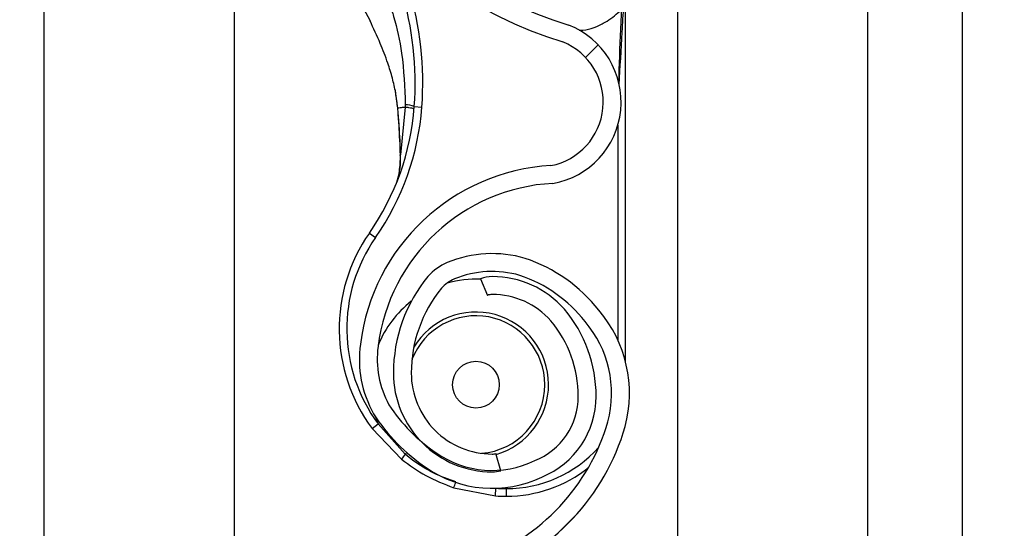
# Model space of a CAD drawing. Header units: inches. Extents: x 170 to 284, y 215 to 248.
# Tile 432 of 656: x 210.7657 to 210.8988, y 221.0763 to 221.145. Entities that reach past the tile are written whole.
import ezdxf

# ---------------------------------------------------------------- set-up
doc = ezdxf.new("R2010")
doc.units = ezdxf.units.IN
doc.header["$LTSCALE"] = 0.25
doc.header["$MEASUREMENT"] = 0
doc.layers.add('ANNOTATIONS', color=1, linetype='Continuous')
doc.layers.add('RH FRONT OF HOOD', color=7, linetype='Continuous')
doc.styles.add('ARIAL', font='arial.ttf', dxfattribs={"height": 0.09375})
doc.dimstyles.new('STANDARD$0', dxfattribs={"dimtxt": 0.09375, "dimasz": 0.09375, "dimexe": 0.03125, "dimexo": 0.046875, "dimgap": 0.09, "dimtad": 0, "dimtih": 1, "dimtoh": 1, "dimdec": 4, "dimzin": 0, "dimdsep": 46, "dimtxsty": 'ARIAL', "dimcen": 0.09, "dimadec": 0, "dimazin": 0, "dimtfac": 1, "dimtdec": 4, "dimtofl": 0, "dimtmove": 0, "dimatfit": 1, "dimfxl": 1, "dimtolj": 1, "dimtzin": 0, "dimarcsym": 0})
pattern_1 = [(45, (200.7563139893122, 218.4993357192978), (-0.03026527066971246, 0.03026527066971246), [])]

# ---------------------------------------------------------------- blocks, each defined once
blk = doc.blocks.new('*D78')
at = {"layer": 'ANNOTATIONS', "color": 0, "lineweight": -2, "transparency": 16777216}
for p, q in [((210.8125819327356, 224.1544254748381), (212.2530253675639, 224.1544254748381)), ((212.2217753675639, 224.0606754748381), (212.2217753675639, 222.3404997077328)), ((212.2217753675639, 220.1854637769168), (212.2217753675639, 221.9056395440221)), ((211.491250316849, 220.0917137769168), (212.2530253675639, 220.0917137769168))]:
    blk.add_line(p, q, dxfattribs=at)
at = {"layer": 'ANNOTATIONS', "color": 0, "transparency": 16777216}
for points in [[(212.2061503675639, 224.0606754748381), (212.2374003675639, 224.0606754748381), (212.2217753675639, 224.1544254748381)], [(212.2061503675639, 220.1854637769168), (212.2374003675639, 220.1854637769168), (212.2217753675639, 220.0917137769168)]]:
    blk.add_solid(points, dxfattribs=at)
at = {"layer": 'defpoints', "color": 0, "transparency": 16777216}
for p in [(210.7657069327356, 224.1544254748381), (211.444375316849, 220.0917137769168), (212.2217753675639, 220.0917137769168)]:
    blk.add_point(p, dxfattribs=at)
at = {"layer": 'ANNOTATIONS', "color": 0, "transparency": 16777216, "insert": (212.2217753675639, 222.1230696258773), "char_height": 0.09375, "attachment_point": 5, "style": 'ARIAL'}
blk.add_mtext('\\A1;OPENING\\PHEIGHT', dxfattribs=at)

msp = doc.modelspace()

# ---------------------------------------------------------------- hatches: boundary and pattern name
at = {"layer": 'RH FRONT OF HOOD'}
h = msp.add_hatch(dxfattribs=at)
h.set_pattern_fill('ANSI31', color=256, scale=0.34241245, angle=2.8e-322, style=0)
h.set_pattern_definition(pattern_1)
edge = h.paths.add_edge_path(flags=0)
edge.add_arc((210.829581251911, 221.1062169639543), 0.001712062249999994, 450.0000000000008, 472.2104203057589)
edge.add_line((210.8289340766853, 221.1078019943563), (210.8280215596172, 221.110036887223))
edge.add_arc((210.829581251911, 221.1062169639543), 0.004126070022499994, 450, 472.2104203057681, ccw=False)
edge.add_arc((210.829581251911, 221.0973142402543), 0.01302879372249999, 401.47616737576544, 450, ccw=False)
edge.add_arc((210.825335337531, 221.0941640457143), 0.01830194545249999, 359.9999999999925, 400.0613730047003, ccw=False)
edge.add_arc((210.831875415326, 221.0941640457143), 0.01176186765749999, 292.1408576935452, 359.99999999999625, ccw=False)
edge.add_arc((210.829581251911, 221.0974169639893), 0.01566536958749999, 235.2570680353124, 295.4307998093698, ccw=False)
edge.add_arc((210.834820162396, 221.1055321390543), 0.02532140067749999, 212.8542481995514, 235.980933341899, ccw=False)
edge.add_arc((210.826670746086, 221.0991632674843), 0.01504902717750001, 172.1557183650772, 209.3146496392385, ccw=False)
edge.add_arc((210.839100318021, 221.0978278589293), 0.02754708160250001, 453.30850314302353, 532.932573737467, ccw=False)
edge.add_arc((210.835847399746, 221.1339181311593), 0.008748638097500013, 280.9586189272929, 427.9414322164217)
edge.add_arc((210.8557071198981, 221.1962714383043), 0.05672062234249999, 179.5706357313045, 253.0098997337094, ccw=False)
edge.add_arc((211.014038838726, 221.1974698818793), 0.2150521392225, 163.4260275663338, 180.2060536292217, ccw=False)
edge.add_arc((210.835265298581, 221.2496192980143), 0.02884824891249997, 465.1588434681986, 521.4137567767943, ccw=False)
edge.add_arc((210.817939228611, 221.3041656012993), 0.0284373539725, 290.1205938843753, 343.7190675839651)
edge.add_arc((210.830779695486, 221.2999881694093), 0.01494630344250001, 345.2914408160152, 400.5471921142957)
edge.add_arc((210.827355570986, 221.2981733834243), 0.0187470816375, 397.9578745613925, 431.4396159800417)
edge.add_arc((210.829581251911, 221.3030013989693), 0.0134739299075, 433.8775574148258, 472.273645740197)
edge.add_arc((210.827013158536, 221.3100208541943), 0.006011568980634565, 474.9825325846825, 495.7175736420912)
edge.add_arc((210.836806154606, 221.3027617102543), 0.01816498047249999, 500.8992600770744, 539.9999999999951)
edge.add_arc((210.829581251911, 221.3027617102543), 0.01094007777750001, 539.9999999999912, 629.9999999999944)
edge.add_arc((210.829581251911, 221.2936877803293), 0.001866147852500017, 269.9999999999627, 285.6422464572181)
edge.add_line((210.8300844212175, 221.2918907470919), (210.8307353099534, 221.2895661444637))
edge.add_arc((210.829581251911, 221.2936877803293), 0.004280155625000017, 269.9999999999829, 285.642246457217, ccw=False)
edge.add_arc((210.829581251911, 221.3027617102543), 0.01335408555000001, 179.9999999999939, 269.999999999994, ccw=False)
edge.add_arc((210.836806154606, 221.3027617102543), 0.020578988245, 500.61135831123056, 539.9999999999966, ccw=False)
edge.add_arc((210.827013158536, 221.3100208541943), 0.008425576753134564, 474.5776671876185, 496.4997109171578, ccw=False)
edge.add_arc((210.829581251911, 221.3030013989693), 0.01588793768, 433.69030225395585, 472.47058069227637, ccw=False)
edge.add_arc((210.827355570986, 221.2981733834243), 0.02116108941, 398.1045307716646, 431.5771717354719, ccw=False)
edge.add_arc((210.830779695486, 221.2999881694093), 0.01736031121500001, 345.1802481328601, 400.3658533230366, ccw=False)
edge.add_arc((210.817939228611, 221.3041656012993), 0.030851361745, 289.9181572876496, 343.77953759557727, ccw=False)
edge.add_arc((210.835265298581, 221.2496192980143), 0.02643424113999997, 464.941709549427, 521.3236131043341)
edge.add_arc((211.014038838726, 221.1974698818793), 0.21263813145, 523.4376684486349, 540.2096895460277)
edge.add_arc((210.8557071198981, 221.1962714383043), 0.05430661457, 539.5566266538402, 613.1145348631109)
edge.add_arc((210.835847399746, 221.1339181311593), 0.01116264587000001, 280.06103888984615, 428.5290871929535, ccw=False)
edge.add_arc((210.839100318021, 221.0978278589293), 0.02513307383, 452.9714001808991, 532.9706577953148)
edge.add_arc((210.826670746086, 221.0991632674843), 0.01263501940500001, 532.0830472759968, 568.9826967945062)
edge.add_arc((210.834820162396, 221.1055321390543), 0.022907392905, 213.0443063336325, 236.019715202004)
edge.add_arc((210.829581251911, 221.0974169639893), 0.01325136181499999, 235.1922404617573, 295.735249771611)
edge.add_arc((210.831875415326, 221.0941640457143), 0.009347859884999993, 291.7225241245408, 359.9999999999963)
edge.add_arc((210.825335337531, 221.0941640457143), 0.01588793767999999, 359.9999999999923, 399.952178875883)
edge.add_arc((210.829581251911, 221.0973142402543), 0.01061478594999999, 401.6345013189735, 450.0000000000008)
h = msp.add_hatch(dxfattribs=at)
h.set_pattern_fill('ANSI31', color=256, scale=0.34241245, angle=2.8e-322, style=0)
h.set_pattern_definition(pattern_1)
edge = h.paths.add_edge_path(flags=0)
edge.add_arc((210.829581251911, 220.9007694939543), 0.001712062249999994, 450.0000000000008, 472.2104203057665)
edge.add_line((210.8289340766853, 220.9023545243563), (210.8280215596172, 220.904589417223))
edge.add_arc((210.829581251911, 220.9007694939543), 0.004126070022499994, 450, 472.2104203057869, ccw=False)
edge.add_arc((210.829581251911, 220.8918667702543), 0.01302879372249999, 401.47616737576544, 450, ccw=False)
edge.add_arc((210.825335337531, 220.8887165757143), 0.01830194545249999, 359.99999999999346, 400.061373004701, ccw=False)
edge.add_arc((210.831875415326, 220.8887165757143), 0.01176186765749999, 292.1408576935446, 359.99999999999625, ccw=False)
edge.add_arc((210.829581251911, 220.8919694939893), 0.01566536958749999, 235.25706803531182, 295.4307998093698, ccw=False)
edge.add_arc((210.834820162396, 220.9000846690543), 0.02532140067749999, 212.8542481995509, 235.9809333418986, ccw=False)
edge.add_arc((210.826670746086, 220.8937157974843), 0.01504902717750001, 172.1557183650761, 209.3146496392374, ccw=False)
edge.add_arc((210.839100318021, 220.8923803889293), 0.02754708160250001, 453.3085031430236, 532.9325737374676, ccw=False)
edge.add_arc((210.835847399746, 220.9284706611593), 0.008748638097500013, 280.9586189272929, 427.9414322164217)
edge.add_arc((210.8557071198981, 220.9908239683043), 0.05672062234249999, 179.5706357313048, 253.00989973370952, ccw=False)
edge.add_arc((211.014038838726, 220.9920224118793), 0.2150521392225, 163.4260275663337, 180.2060536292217, ccw=False)
edge.add_arc((210.835265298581, 221.0441718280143), 0.02884824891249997, 465.1588434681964, 521.4137567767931, ccw=False)
edge.add_arc((210.817939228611, 221.0987181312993), 0.0284373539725, 290.1205938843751, 343.7190675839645)
edge.add_arc((210.830779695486, 221.0945406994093), 0.01494630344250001, 345.2914408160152, 400.5471921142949)
edge.add_arc((210.827355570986, 221.0927259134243), 0.0187470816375, 397.957874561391, 431.4396159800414)
edge.add_arc((210.829581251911, 221.0975539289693), 0.0134739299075, 433.8775574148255, 472.2736457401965)
edge.add_arc((210.827013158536, 221.1045733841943), 0.006011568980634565, 474.98253258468, 495.7175736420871)
edge.add_arc((210.836806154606, 221.0973142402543), 0.01816498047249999, 500.8992600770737, 539.9999999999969)
edge.add_arc((210.829581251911, 221.0973142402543), 0.01094007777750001, 539.9999999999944, 629.9999999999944)
edge.add_arc((210.829581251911, 221.0882403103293), 0.001866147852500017, 269.9999999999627, 285.6422464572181)
edge.add_line((210.8300844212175, 221.0864432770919), (210.8307353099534, 221.0841186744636))
edge.add_arc((210.829581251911, 221.0882403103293), 0.004280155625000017, 269.9999999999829, 285.6422464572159, ccw=False)
edge.add_arc((210.829581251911, 221.0973142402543), 0.01335408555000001, 179.9999999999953, 269.999999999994, ccw=False)
edge.add_arc((210.836806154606, 221.0973142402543), 0.020578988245, 500.61135831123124, 539.9999999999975, ccw=False)
edge.add_arc((210.827013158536, 221.1045733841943), 0.008425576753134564, 474.5776671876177, 496.4997109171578, ccw=False)
edge.add_arc((210.829581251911, 221.0975539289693), 0.01588793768, 433.69030225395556, 472.47058069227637, ccw=False)
edge.add_arc((210.827355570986, 221.0927259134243), 0.02116108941, 398.1045307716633, 431.5771717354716, ccw=False)
edge.add_arc((210.830779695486, 221.0945406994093), 0.01736031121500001, 345.18024813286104, 400.3658533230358, ccw=False)
edge.add_arc((210.817939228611, 221.0987181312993), 0.030851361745, 289.91815728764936, 343.77953759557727, ccw=False)
edge.add_arc((210.835265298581, 221.0441718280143), 0.02643424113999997, 464.9417095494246, 521.3236131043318)
edge.add_arc((211.014038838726, 220.9920224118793), 0.21263813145, 523.4376684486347, 540.2096895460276)
edge.add_arc((210.8557071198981, 220.9908239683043), 0.05430661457, 539.5566266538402, 613.1145348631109)
edge.add_arc((210.835847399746, 220.9284706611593), 0.01116264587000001, 280.06103888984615, 428.529087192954, ccw=False)
edge.add_arc((210.839100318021, 220.8923803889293), 0.02513307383, 452.9714001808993, 532.9706577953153)
edge.add_arc((210.826670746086, 220.8937157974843), 0.01263501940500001, 532.0830472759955, 568.9826967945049)
edge.add_arc((210.834820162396, 220.9000846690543), 0.022907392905, 213.0443063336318, 236.0197152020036)
edge.add_arc((210.829581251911, 220.8919694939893), 0.01325136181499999, 235.1922404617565, 295.735249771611)
edge.add_arc((210.831875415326, 220.8887165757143), 0.009347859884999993, 291.7225241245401, 359.9999999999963)
edge.add_arc((210.825335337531, 220.8887165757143), 0.01588793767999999, 359.9999999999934, 399.952178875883)
edge.add_arc((210.829581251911, 220.8918667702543), 0.01061478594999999, 401.6345013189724, 450.0000000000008)

# ---------------------------------------------------------------- linework, layer by layer
for p, q in [((210.8546275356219, 224.3444764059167), (210.8546275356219, 220.0917137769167)), ((210.8803084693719, 224.3444764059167), (210.8803084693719, 220.0917137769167)), ((210.8931489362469, 220.0917137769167), (210.8931489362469, 224.3444764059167)), ((210.7690244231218, 220.0917137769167), (210.7690244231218, 224.2497177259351)), ((210.7947053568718, 221.1909003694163), (210.7947053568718, 220.998526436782)), ((210.8475911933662, 221.0988712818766), (210.8475911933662, 221.1512934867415)), ((210.8121959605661, 221.1465677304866), (210.8130672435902, 221.1448628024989)), ((210.8164238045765, 221.1356442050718), (210.8167886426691, 221.1330651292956)), ((210.8168306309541, 221.1329128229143), (210.8168166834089, 221.1330801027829)), ((210.8178317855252, 221.1332090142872), (210.8171816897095, 221.1267750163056)), ((210.8190535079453, 221.1333081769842), (210.8200779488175, 221.133232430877)), ((210.8465639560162, 221.1307940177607), (210.8465639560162, 221.1017682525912)), ((210.8129731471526, 221.1162200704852), (210.813815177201, 221.115631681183)), ((210.8280215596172, 221.110036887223), (210.8289340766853, 221.1078019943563)), ((210.8133370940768, 221.0898251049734), (210.8141625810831, 221.0904364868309)), ((210.8138215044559, 221.091381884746), (210.8141625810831, 221.0904364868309)), ((210.8178218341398, 221.0863443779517), (210.8141625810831, 221.0904364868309)), ((210.8133370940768, 221.0898251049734), (210.8173154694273, 221.0856804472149)), ((210.8178218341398, 221.0863443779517), (210.8180455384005, 221.0865641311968)), ((210.8307353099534, 221.0841186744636), (210.8300844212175, 221.0864432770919)), ((210.8243828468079, 221.0818255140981), (210.8300214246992, 221.0807245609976)), ((210.8300214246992, 221.0807245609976), (210.8300885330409, 221.0817496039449)), ((210.8314978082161, 221.0806762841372), (210.8314978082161, 221.0817035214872))]:
    msp.add_line(p, q, dxfattribs=at)
at = {"layer": 'RH FRONT OF HOOD', "flags": 128}
msp.add_lwpolyline([(210.8171481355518, 221.1267063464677), (210.8171203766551, 221.1267139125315), (210.8171013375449, 221.1267222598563), (210.8170915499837, 221.1267311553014), (210.8170912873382, 221.1267403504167), (210.8171005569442, 221.1267495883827), (210.8171190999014, 221.1267586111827), (210.8171463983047, 221.12676716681), (210.8171816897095, 221.1267750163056)], dxfattribs=at)
at = {"layer": 'RH FRONT OF HOOD'}
msp.add_circle((210.8273888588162, 221.0957424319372), 0.00315523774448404, dxfattribs=at)
for centre, radius, start, end in [((210.8557071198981, 221.1962714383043), 0.05672062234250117, 179.5706357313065, 253.009899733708), ((210.8557071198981, 221.1962714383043), 0.05430661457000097, 179.5566266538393, 253.114534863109), ((210.7760269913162, 221.1364895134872), 0.04314396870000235, 355.771303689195, 16.94846748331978), ((210.7760269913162, 221.1364895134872), 0.04417120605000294, 355.7713036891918, 16.94846748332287), ((210.835847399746, 221.1339181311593), 0.01116264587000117, 280.0610388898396, 68.52908719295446), ((210.835847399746, 221.1339181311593), 0.008748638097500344, 280.9586189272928, 67.94143221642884), ((210.7849054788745, 221.1358330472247), 0.03424124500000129, 325.0551237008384, 355.771303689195), ((210.7849054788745, 221.1358330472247), 0.03526848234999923, 325.055123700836, 355.7713036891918), ((210.8168402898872, 221.1327350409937), 0.0001780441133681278, 93.10983558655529, 110.0707638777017), ((210.8167935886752, 221.132932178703), 3.319259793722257e-05, 244.2889319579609, 282.2874080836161), ((210.8177746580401, 221.1300492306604), 0.003500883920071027, 68.57435782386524, 89.04261803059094), ((210.839100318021, 221.0978278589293), 0.02754708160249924, 93.3085031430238, 172.9325737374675), ((210.839100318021, 221.0978278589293), 0.02513307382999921, 92.9714001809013, 172.9706577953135), ((210.8314978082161, 221.1032755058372), 0.02259922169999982, 145.0551237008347, 216.5248216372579), ((210.8314978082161, 221.1032755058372), 0.02157198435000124, 145.055123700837, 216.5248216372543), ((210.829581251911, 221.0975539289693), 0.01588793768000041, 73.69030225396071, 112.4705806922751), ((210.827355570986, 221.0927259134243), 0.02116108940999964, 38.10453077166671, 71.57717173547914), ((210.827013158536, 221.1045733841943), 0.008425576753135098, 114.5776671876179, 136.4997109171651), ((210.836806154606, 221.0973142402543), 0.02057898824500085, 140.6113583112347, 179.999999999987), ((210.829581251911, 221.0975539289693), 0.01347392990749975, 73.87755741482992, 112.2736457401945), ((210.829581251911, 221.1062169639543), 0.00412607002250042, 90, 112.2104203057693), ((210.829581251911, 221.0973142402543), 0.01302879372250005, 41.47616737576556, 90), ((210.827355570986, 221.0927259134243), 0.01874708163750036, 37.95787456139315, 71.43961598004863), ((210.836806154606, 221.0973142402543), 0.01816498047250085, 140.8992600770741, 179.9999999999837), ((210.827013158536, 221.1045733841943), 0.006011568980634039, 114.9825325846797, 135.7175736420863), ((210.8273888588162, 221.0957424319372), 0.0142508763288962, 87.35889654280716, 105.8277214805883), ((210.829581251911, 221.1062169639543), 0.001712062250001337, 90, 112.2104203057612), ((210.829581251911, 221.0973142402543), 0.01061478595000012, 41.63450131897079, 90), ((210.8273888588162, 221.0957424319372), 0.01425087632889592, 127.833393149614, 157.9527497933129), ((210.8273888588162, 221.0957424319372), 0.009303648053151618, 0, 158.4588253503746), ((210.8273888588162, 221.0957424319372), 0.009810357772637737, 286.1585342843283, 149.0324419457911), ((210.825335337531, 221.0941640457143), 0.01830194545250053, 359.999999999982, 40.06137300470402), ((210.830779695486, 221.0945406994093), 0.01736031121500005, 345.1802481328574, 40.36585332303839), ((210.825335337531, 221.0941640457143), 0.01588793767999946, 359.9999999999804, 39.95217887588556), ((210.830779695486, 221.0945406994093), 0.01494630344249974, 345.2914408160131, 40.54719211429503), ((210.826670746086, 221.0991632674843), 0.01504902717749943, 172.1557183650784, 209.3146496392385), ((210.826670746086, 221.0991632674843), 0.01263501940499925, 172.0830472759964, 208.9826967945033), ((210.829581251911, 221.0973142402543), 0.01335408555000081, 179.9999999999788, 269.9999999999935), ((210.829581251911, 221.0973142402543), 0.01094007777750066, 179.9999999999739, 269.9999999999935), ((210.8273888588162, 221.0957424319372), 0.009303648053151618, 274.6412262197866, 0), ((210.831875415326, 221.0941640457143), 0.00934785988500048, 291.7225241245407, 359.999999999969), ((210.831875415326, 221.0941640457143), 0.01176186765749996, 292.1408576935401, 359.9999999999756), ((210.834820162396, 221.1055321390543), 0.02290739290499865, 213.044306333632, 236.0197152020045), ((210.834820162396, 221.1055321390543), 0.02532140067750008, 212.8542481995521, 235.9809333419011), ((210.817939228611, 221.0987181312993), 0.02843735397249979, 290.1205938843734, 343.7190675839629), ((210.817939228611, 221.0987181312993), 0.03085136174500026, 289.91815728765, 343.7795375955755), ((210.8244957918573, 221.0807292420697), 0.00872189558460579, 139.9244128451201, 145.4117204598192), ((210.829581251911, 221.0974169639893), 0.01325136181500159, 235.1922404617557, 295.7352497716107), ((210.829581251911, 221.0882403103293), 0.001866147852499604, 269.9999999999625, 285.6422464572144), ((210.8314978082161, 221.0984817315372), 0.01677821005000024, 269.9999999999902, 317.9734601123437), ((210.829581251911, 221.0974169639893), 0.01566536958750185, 235.2570680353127, 295.4307998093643), ((210.829581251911, 221.0882403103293), 0.004280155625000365, 269.9999999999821, 285.6422464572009), ((210.8314978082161, 221.0984817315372), 0.01780544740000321, 269.9999999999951, 308.5921886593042), ((210.8167873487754, 221.0849989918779), 0.008231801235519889, 337.3243224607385, 342.6867957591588), ((210.8314978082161, 221.1032755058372), 0.0215719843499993, 266.2542590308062, 269.9999999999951), ((210.8314978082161, 221.1032755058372), 0.02259922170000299, 266.2542590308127, 270)]:
    msp.add_arc(centre, radius, start, end, dxfattribs=at)
for points, knots in [([(210.8467469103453, 221.1362725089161), (210.846883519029, 221.1386337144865), (210.8470898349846, 221.142199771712), (210.8473344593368, 221.1464171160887), (210.8474677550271, 221.1486272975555), (210.8475352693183, 221.14982776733), (210.847562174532, 221.1504854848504), (210.8475751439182, 221.1508485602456), (210.8475817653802, 221.1510490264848), (210.8475853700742, 221.1511600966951), (210.847587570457, 221.1512262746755), (210.8475889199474, 221.1512646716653), (210.8475898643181, 221.1512881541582), (210.8475903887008, 221.1512991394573), (210.8475907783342, 221.151304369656), (210.8475910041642, 221.1513049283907), (210.8475911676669, 221.1513016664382), (210.8475911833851, 221.1512966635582), (210.8475911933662, 221.1512934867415)], [0, 0, 0, 0, 0.4681368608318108, 0.7070129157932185, 0.8371325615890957, 0.9079072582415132, 0.9470740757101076, 0.9687898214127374, 0.9808770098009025, 0.9876679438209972, 0.9915546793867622, 0.9947708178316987, 0.9959953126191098, 0.9972287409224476, 0.9978484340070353, 0.9984730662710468, 0.9990304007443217, 1, 1, 1, 1]), ([(210.8157399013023, 221.1471177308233), (210.8157399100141, 221.1471177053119), (210.8159257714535, 221.1465734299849), (210.8165992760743, 221.1444145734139), (210.8175862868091, 221.1399067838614), (210.817742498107, 221.1358841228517), (210.8178331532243, 221.1335496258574)], [0, 0, 0, 0, 5.869764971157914e-06, 0.1252288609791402, 0.4923383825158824, 1, 1, 1, 1]), ([(210.8413172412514, 221.1436059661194), (210.8413628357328, 221.1436033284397), (210.8424421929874, 221.1435408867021), (210.8437502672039, 221.1441156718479), (210.8456213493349, 221.1450933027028), (210.8464304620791, 221.1458278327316), (210.8470468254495, 221.1463873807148)], [0, 0, 0, 0, 0.02109882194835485, 0.4994719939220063, 0.6187093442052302, 0.9999999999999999, 0.9999999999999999, 0.9999999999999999, 0.9999999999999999]), ([(210.8470468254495, 221.1463873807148), (210.8470034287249, 221.1455128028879), (210.846839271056, 221.1422045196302), (210.8467399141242, 221.1388935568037), (210.8466668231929, 221.136457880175)], [0, 0, 0, 0, 0.2643600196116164, 1, 1, 1, 1]), ([(210.8168166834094, 221.133080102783), (210.8167354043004, 221.1337746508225), (210.8165747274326, 221.1351476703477), (210.816099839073, 221.1371797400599), (210.8154151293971, 221.1394234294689), (210.8144028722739, 221.1420272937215), (210.8135384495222, 221.1438630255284), (210.8130676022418, 221.1448629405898)], [0, 0, 0, 0, 0.1627420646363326, 0.3217171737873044, 0.4905672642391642, 0.7225142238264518, 1, 1, 1, 1]), ([(210.8167886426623, 221.1330651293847), (210.8167807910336, 221.1330654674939), (210.8167648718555, 221.1330661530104), (210.8167640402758, 221.1330693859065), (210.8167795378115, 221.1330739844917), (210.8168044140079, 221.1330780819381), (210.8168166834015, 221.1330801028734)], [0, 0, 0, 0, 0.2466091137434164, 0.5000000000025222, 0.7533908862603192, 0.9999999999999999, 0.9999999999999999, 0.9999999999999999, 0.9999999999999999]), ([(210.8168006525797, 221.1328997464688), (210.816860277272, 221.1321785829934), (210.8170316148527, 221.1301062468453), (210.8171021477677, 221.1280482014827), (210.8171481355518, 221.1267063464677)], [0, 0, 0, 0, 0.3479954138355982, 1, 1, 1, 1]), ([(210.8178317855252, 221.1332090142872), (210.8177773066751, 221.1332028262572), (210.8175254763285, 221.1331742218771), (210.8171607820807, 221.1331295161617), (210.816920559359, 221.1330950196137), (210.816816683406, 221.1330801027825)], [0, 0, 0, 0, 0.1354579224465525, 0.6261588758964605, 1, 1, 1, 1]), ([(210.8171816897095, 221.1267750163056), (210.8171283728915, 221.1281049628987), (210.8170467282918, 221.1301415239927), (210.8168862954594, 221.1321989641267), (210.8168306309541, 221.1329128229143)], [0, 0, 0, 0, 0.6530354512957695, 1, 1, 1, 1]), ([(210.8178331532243, 221.1335496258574), (210.8178329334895, 221.1334361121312), (210.8178327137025, 221.133322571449), (210.8178317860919, 221.1332090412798), (210.8178317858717, 221.1332090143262)], [0, 0, 0, 0, 0.9997625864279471, 1, 1, 1, 1]), ([(210.8166826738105, 221.1230787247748), (210.8167543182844, 221.1233063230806), (210.8170183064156, 221.124144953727), (210.8171506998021, 221.125482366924), (210.8171751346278, 221.1265015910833), (210.8171816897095, 221.1267750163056)], [0, 0, 0, 0, 0.2141804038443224, 0.7891897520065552, 1, 1, 1, 1]), ([(210.8171481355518, 221.1267063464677), (210.817153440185, 221.1264253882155), (210.8171697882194, 221.1255595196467), (210.8170495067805, 221.124746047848), (210.8169682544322, 221.1241965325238)], [0, 0, 0, 0, 0.3244814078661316, 1, 1, 1, 1]), ([(210.8246669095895, 221.0826107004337), (210.82365836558, 221.0829740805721), (210.8216120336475, 221.083711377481), (210.8193669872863, 221.0850958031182), (210.8181662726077, 221.0860660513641), (210.8178218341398, 221.0863443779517)], [0, 0, 0, 0, 0.4093476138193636, 0.8305647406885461, 1, 1, 1, 1]), ([(210.8173154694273, 221.0856804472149), (210.818388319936, 221.0848917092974), (210.8205696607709, 221.0832880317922), (210.8230980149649, 221.0823183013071), (210.8243828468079, 221.0818255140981)], [0, 0, 0, 0, 0.4918307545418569, 1, 1, 1, 1])]:
    msp.add_open_spline(points, degree=3, knots=knots, dxfattribs=at)
msp.add_open_spline([(210.8190246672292, 221.132944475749), (210.8190102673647, 221.1329618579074), (210.8189814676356, 221.1329966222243), (210.818732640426, 221.1330630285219), (210.8183567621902, 221.1331351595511), (210.8180067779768, 221.1331843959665), (210.8178317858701, 221.1332090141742)], degree=3, dxfattribs=at)

# ---------------------------------------------------------------- dimensions: what is measured, and where the dimension line sits
at = {"layer": 'ANNOTATIONS'}
dim = msp.add_linear_dim(base=(212.2217753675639, 220.0917137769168), p1=(210.7657069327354, 224.154425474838), p2=(211.4443753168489, 220.0917137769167), angle=90, text='OPENING\\PHEIGHT', dimstyle='STANDARD$0', dxfattribs=at)
dim.commit()
dim.dimension.update_dxf_attribs({"geometry": '*D78', "text_midpoint": (212.2217753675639, 222.1230696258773)})

doc.saveas('drawing.dxf')
